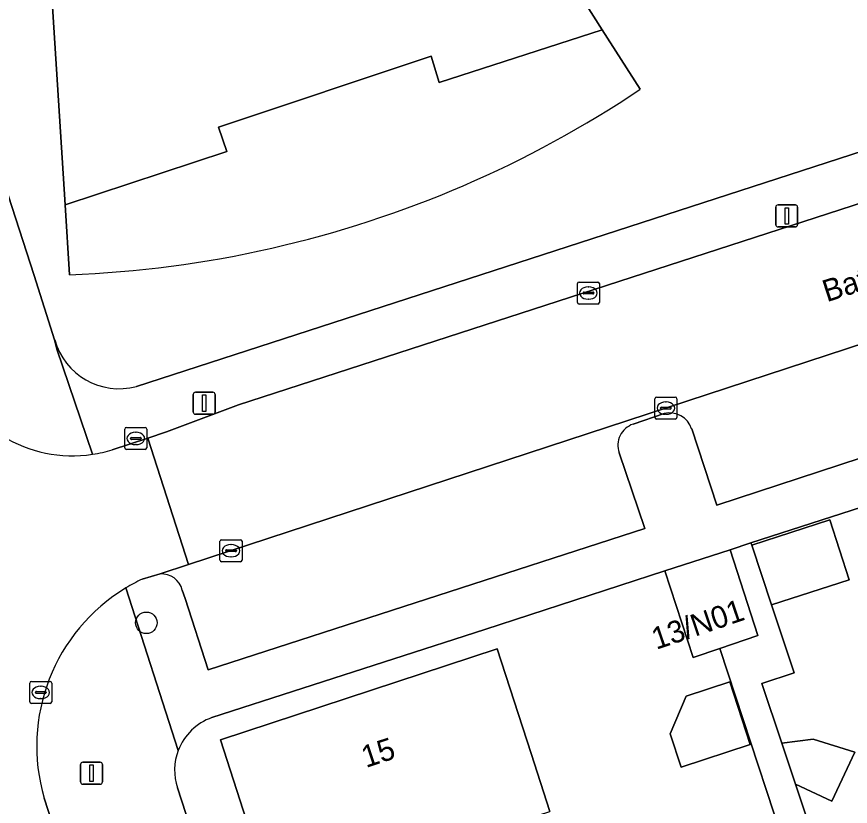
# Model space of a CAD drawing. Extents: x 159262 to 160143, y 383399 to 384319.
# Drawn here: x 159426.3 to 159464.14, y 383910.07 to 383945.92 of the extents above; entities that cross this region are included whole.
import ezdxf

# ---------------------------------------------------------------- set-up
doc = ezdxf.new("R2010")
doc.units = 0
for name, color, linetype in [('IMGEO_Boom', 7, 'Continuous'), ('IMGEO_Erf', 7, 'Continuous'), ('IMGEO_Groenvoorziening', 7, 'Continuous'), ('IMGEO_Kolk', 7, 'Continuous'), ('IMGEO_Lichtmast', 7, 'Continuous'), ('IMGEO_Muur', 7, 'Continuous'), ('IMGEO_Openbare_ruimte_label', 7, 'Continuous'), ('IMGEO_Pand', 7, 'Continuous'), ('IMGEO_Pand_nummerreeks', 7, 'Continuous'), ('IMGEO_Parkeervlak_open', 7, 'Continuous'), ('IMGEO_Rijbaan_lokaal_open', 7, 'Continuous'), ('IMGEO_Voetpad_open', 7, 'Continuous')]:
    doc.layers.add(name, color=color, linetype=linetype)

msp = doc.modelspace()

# ---------------------------------------------------------------- linework, layer by layer
at = {"layer": 'IMGEO_Boom'}
msp.add_circle((159432.183, 383918.399), 0.489, dxfattribs=at)
at = {"layer": 'IMGEO_Erf'}
for points in [[(159454.605, 383942.62), (159452.879, 383945.314), (159445.479, 383942.922), (159445.112, 383944.125), (159435.457, 383940.9), (159435.836, 383939.795), (159428.503, 383937.367), (159428.696, 383934.2)], [(159469.24, 383925.131), (159459.63, 383922.023), (159459.664, 383921.921), (159463.215, 383923.071), (159464.091, 383920.348), (159460.562, 383919.213), (159461.586, 383916.127), (159460.122, 383915.64), (159461.025, 383912.929), (159462.447, 383913.117), (159464.341, 383912.533), (159463.293, 383910.298), (159461.644, 383911.072), (159465.881, 383898.352)], [(159467.563, 383889.061), (159466.811, 383891.35), (159465.197, 383896.252), (159464.427, 383898.5), (159463.976, 383899.857), (159461.314, 383898.959), (159459.413, 383904.599), (159462.075, 383905.496), (159458.22, 383917.235), (159457.001, 383916.823), (159455.725, 383920.751), (159447.546, 383918.094), (159435.158, 383914.093)], [(159437.918, 383905.766), (159435.544, 383913.091), (159448.108, 383917.214), (159449.651, 383912.458), (159450.501, 383909.836)], [(159433.598, 383910.902), (159451.355, 383856.164), (159451.393, 383856.048)]]:
    msp.add_lwpolyline(points, dxfattribs=at)
msp.add_lwpolyline([(159455.968, 383913.363), (159456.695, 383915.072), (159458.676, 383915.715), (159459.599, 383912.868), (159456.458, 383911.85)], close=True, dxfattribs=at)
for centre, radius, start, end in [((159426.81, 383984.076), 49.911, 282.8059, 303.8406), ((159426.802, 383984.135), 49.971, 272.1727, 282.8006), ((159436.002, 383911.701), 2.537, 109.4306, 159.0467), ((159435.991, 383911.706), 2.525, 159.0734, 198.576)]:
    msp.add_arc(centre, radius, start, end, dxfattribs=at)
at = {"layer": 'IMGEO_Groenvoorziening'}
for points in [[(159431.731, 383929.128), (159500, 383951.285), (159540.479, 383964.423), (159540.585, 383964.422)], [(159438.22, 383960.114), (159438.723, 383958.602), (159443.483, 383960.149), (159452.879, 383945.314), (159454.605, 383942.62)], [(159428.696, 383934.2), (159428.503, 383937.367), (159427.378, 383954.915), (159432.999, 383956.747), (159432.311, 383958.97)], [(159419.676, 383957.043), (159427.092, 383934.159), (159428.022, 383931.249)]]:
    msp.add_lwpolyline(points, dxfattribs=at)
for centre, radius, start, end in [((159426.81, 383984.076), 49.911, 282.8059, 303.8406), ((159426.802, 383984.135), 49.971, 272.1727, 282.8006), ((159430.952, 383932.068), 3.042, 195.6275, 284.8461)]:
    msp.add_arc(centre, radius, start, end, dxfattribs=at)
at = {"layer": 'IMGEO_Kolk'}
for p, q in [((159451.751, 383932.944), (159451.751, 383933.796)), ((159451.826, 383933.87), (159452.678, 383933.87)), ((159452.752, 383933.796), (159452.752, 383932.944)), ((159452.01, 383933.364), (159452.01, 383933.376)), ((159452.053, 383933.413), (159452.451, 383933.413)), ((159452.239, 383933.65), (159452.264, 383933.65)), ((159452.494, 383933.376), (159452.494, 383933.364)), ((159452.448, 383933.327), (159452.05, 383933.327)), ((159452.262, 383933.09), (159452.237, 383933.09)), ((159452.678, 383932.87), (159451.826, 383932.87)), ((159455.267, 383927.72), (159455.267, 383928.572)), ((159455.342, 383928.646), (159456.194, 383928.646)), ((159455.755, 383928.426), (159455.78, 383928.426)), ((159456.268, 383928.572), (159456.268, 383927.72)), ((159455.526, 383928.14), (159455.526, 383928.152)), ((159455.964, 383928.103), (159455.566, 383928.103)), ((159455.569, 383928.189), (159455.967, 383928.189)), ((159456.01, 383928.152), (159456.01, 383928.14)), ((159455.778, 383927.866), (159455.753, 383927.866)), ((159456.194, 383927.646), (159455.342, 383927.646)), ((159431.204, 383926.342), (159431.204, 383927.194)), ((159431.279, 383927.268), (159432.131, 383927.268)), ((159431.692, 383927.048), (159431.717, 383927.048)), ((159432.205, 383927.194), (159432.205, 383926.342)), ((159431.463, 383926.762), (159431.463, 383926.774)), ((159431.901, 383926.725), (159431.503, 383926.725)), ((159431.506, 383926.811), (159431.904, 383926.811)), ((159431.947, 383926.774), (159431.947, 383926.762)), ((159432.131, 383926.268), (159431.279, 383926.268)), ((159431.715, 383926.488), (159431.69, 383926.488)), ((159435.527, 383921.246), (159435.527, 383922.098)), ((159435.602, 383922.172), (159436.454, 383922.172)), ((159436.528, 383922.098), (159436.528, 383921.246)), ((159435.786, 383921.666), (159435.786, 383921.678)), ((159436.224, 383921.629), (159435.826, 383921.629)), ((159435.829, 383921.715), (159436.227, 383921.715)), ((159436.015, 383921.952), (159436.04, 383921.952)), ((159436.27, 383921.678), (159436.27, 383921.666)), ((159436.038, 383921.392), (159436.013, 383921.392)), ((159436.454, 383921.172), (159435.602, 383921.172)), ((159426.889, 383914.813), (159426.889, 383915.665)), ((159426.964, 383915.739), (159427.816, 383915.739)), ((159427.89, 383915.665), (159427.89, 383914.813)), ((159427.148, 383915.233), (159427.148, 383915.245)), ((159427.586, 383915.196), (159427.188, 383915.196)), ((159427.191, 383915.282), (159427.589, 383915.282)), ((159427.377, 383915.519), (159427.402, 383915.519)), ((159427.632, 383915.245), (159427.632, 383915.233)), ((159427.4, 383914.959), (159427.375, 383914.959)), ((159427.816, 383914.739), (159426.964, 383914.739))]:
    msp.add_line(p, q, dxfattribs=at)
for points in [[(159451.751, 383932.944), (159451.751, 383933.796)], [(159451.826, 383933.87), (159452.678, 383933.87)], [(159452.752, 383933.796), (159452.752, 383932.944)], [(159452.678, 383932.87), (159451.826, 383932.87)], [(159455.267, 383927.72), (159455.267, 383928.572)], [(159455.342, 383928.646), (159456.194, 383928.646)], [(159456.268, 383928.572), (159456.268, 383927.72)], [(159456.194, 383927.646), (159455.342, 383927.646)], [(159431.204, 383926.342), (159431.204, 383927.194)], [(159431.279, 383927.268), (159432.131, 383927.268)], [(159432.205, 383927.194), (159432.205, 383926.342)], [(159432.131, 383926.268), (159431.279, 383926.268)], [(159435.527, 383921.246), (159435.527, 383922.098)], [(159435.602, 383922.172), (159436.454, 383922.172)], [(159436.528, 383922.098), (159436.528, 383921.246)], [(159436.454, 383921.172), (159435.602, 383921.172)], [(159426.889, 383914.813), (159426.889, 383915.665)], [(159426.964, 383915.739), (159427.816, 383915.739)], [(159427.89, 383915.665), (159427.89, 383914.813)], [(159427.816, 383914.739), (159426.964, 383914.739)]]:
    msp.add_lwpolyline(points, dxfattribs=at)
for centre, radius, start, end in [((159451.828, 383933.794), 0.0765, 91.552, 178.448), ((159451.828, 383933.794), 0.0765, 91.552, 178.448), ((159452.676, 383933.794), 0.0765, 1.552, 88.448), ((159452.676, 383933.794), 0.0765, 1.552, 88.448), ((159452.05, 383933.373), 0.0403, 85.8775, 175.7526), ((159452.047, 383933.363), 0.0366, 178.938, 274.7102), ((159452.451, 383933.37), 0.043, 264.8664, 352.4533), ((159452.455, 383933.375), 0.0386, 1.7309, 96.639), ((159451.828, 383932.946), 0.0765, 181.552, 268.448), ((159451.828, 383932.946), 0.0765, 181.552, 268.448), ((159452.676, 383932.946), 0.0765, 271.552, 358.448), ((159452.676, 383932.946), 0.0765, 271.552, 358.448), ((159455.344, 383928.57), 0.0765, 91.552, 178.448), ((159455.344, 383928.57), 0.0765, 91.552, 178.448), ((159456.192, 383928.57), 0.0765, 1.552, 88.448), ((159456.192, 383928.57), 0.0765, 1.552, 88.448), ((159455.566, 383928.149), 0.0403, 85.8775, 175.7526), ((159455.563, 383928.139), 0.0366, 178.938, 274.7102), ((159455.967, 383928.146), 0.043, 264.8664, 352.4533), ((159455.971, 383928.151), 0.0386, 1.7309, 96.639), ((159455.344, 383927.722), 0.0765, 181.552, 268.448), ((159455.344, 383927.722), 0.0765, 181.552, 268.448), ((159456.192, 383927.722), 0.0765, 271.552, 358.448), ((159456.192, 383927.722), 0.0765, 271.552, 358.448), ((159431.281, 383927.192), 0.0765, 91.552, 178.448), ((159431.281, 383927.192), 0.0765, 91.552, 178.448), ((159432.129, 383927.192), 0.0765, 1.552, 88.448), ((159432.129, 383927.192), 0.0765, 1.552, 88.448), ((159431.503, 383926.771), 0.0403, 85.8775, 175.7526), ((159431.5, 383926.761), 0.0366, 178.938, 274.7102), ((159431.904, 383926.768), 0.043, 264.8664, 352.4533), ((159431.908, 383926.773), 0.0386, 1.7309, 96.639), ((159431.281, 383926.344), 0.0765, 181.552, 268.448), ((159431.281, 383926.344), 0.0765, 181.552, 268.448), ((159432.129, 383926.344), 0.0765, 271.552, 358.448), ((159432.129, 383926.344), 0.0765, 271.552, 358.448), ((159435.604, 383922.096), 0.0765, 91.552, 178.448), ((159435.604, 383922.096), 0.0765, 91.552, 178.448), ((159436.452, 383922.096), 0.0765, 1.552, 88.448), ((159436.452, 383922.096), 0.0765, 1.552, 88.448), ((159435.826, 383921.675), 0.0403, 85.8775, 175.7526), ((159435.823, 383921.665), 0.0366, 178.938, 274.7102), ((159436.227, 383921.672), 0.043, 264.8664, 352.4533), ((159436.231, 383921.677), 0.0386, 1.7309, 96.639), ((159435.604, 383921.248), 0.0765, 181.552, 268.448), ((159435.604, 383921.248), 0.0765, 181.552, 268.448), ((159436.452, 383921.248), 0.0765, 271.552, 358.448), ((159436.452, 383921.248), 0.0765, 271.552, 358.448), ((159426.966, 383915.663), 0.0765, 91.552, 178.448), ((159426.966, 383915.663), 0.0765, 91.552, 178.448), ((159427.814, 383915.663), 0.0765, 1.552, 88.448), ((159427.814, 383915.663), 0.0765, 1.552, 88.448), ((159427.188, 383915.242), 0.0403, 85.8775, 175.7526), ((159427.185, 383915.232), 0.0366, 178.938, 274.7102), ((159427.589, 383915.239), 0.043, 264.8664, 352.4533), ((159427.593, 383915.244), 0.0386, 1.7309, 96.639), ((159426.966, 383914.815), 0.0765, 181.552, 268.448), ((159426.966, 383914.815), 0.0765, 181.552, 268.448), ((159427.814, 383914.815), 0.0765, 271.552, 358.448), ((159427.814, 383914.815), 0.0765, 271.552, 358.448)]:
    msp.add_arc(centre, radius, start, end, dxfattribs=at)
for centre, major_axis, ratio, start_param, end_param in [((159452.238, 383933.37), (-0.387, 0.002), 0.722429, 4.712389, 7.853982), ((159452.263, 383933.37), (-0.39, 0.002), 0.717154, 1.570796, 4.712389), ((159455.754, 383928.146), (-0.387, 0.002), 0.722429, 4.712389, 7.853982), ((159455.779, 383928.146), (-0.39, 0.002), 0.717154, 1.570796, 4.712389), ((159431.691, 383926.768), (-0.387, 0.002), 0.722429, 4.712389, 7.853982), ((159431.716, 383926.768), (-0.39, 0.002), 0.717154, 1.570796, 4.712389), ((159436.014, 383921.672), (-0.387, 0.002), 0.722429, 4.712389, 7.853982), ((159436.039, 383921.672), (-0.39, 0.002), 0.717154, 1.570796, 4.712389), ((159427.376, 383915.239), (-0.387, 0.002), 0.722429, 4.712389, 7.853982), ((159427.401, 383915.239), (-0.39, 0.002), 0.717154, 1.570796, 4.712389)]:
    msp.add_ellipse(centre, major_axis=major_axis, ratio=ratio, start_param=start_param, end_param=end_param, dxfattribs=at)
at = {"layer": 'IMGEO_Lichtmast'}
for p, q in [((159460.757, 383936.47), (159460.757, 383937.27)), ((159460.757, 383937.27), (159460.757, 383936.47)), ((159460.857, 383937.37), (159461.647, 383937.37)), ((159461.647, 383937.37), (159460.857, 383937.37)), ((159461.747, 383937.27), (159461.747, 383936.47)), ((159461.747, 383936.47), (159461.747, 383937.27)), ((159461.647, 383936.37), (159460.857, 383936.37)), ((159460.857, 383936.37), (159461.647, 383936.37)), ((159434.416, 383928.866), (159435.206, 383928.866)), ((159435.206, 383928.866), (159434.416, 383928.866)), ((159434.316, 383927.966), (159434.316, 383928.766)), ((159434.316, 383928.766), (159434.316, 383927.966)), ((159435.306, 383928.766), (159435.306, 383927.966)), ((159435.306, 383927.966), (159435.306, 383928.766)), ((159435.206, 383927.866), (159434.416, 383927.866)), ((159434.416, 383927.866), (159435.206, 383927.866)), ((159429.201, 383911.172), (159429.201, 383911.972)), ((159429.201, 383911.972), (159429.201, 383911.172)), ((159429.301, 383912.072), (159430.091, 383912.072)), ((159430.091, 383912.072), (159429.301, 383912.072)), ((159430.191, 383911.972), (159430.191, 383911.172)), ((159430.191, 383911.172), (159430.191, 383911.972)), ((159430.091, 383911.072), (159429.301, 383911.072)), ((159429.301, 383911.072), (159430.091, 383911.072))]:
    msp.add_line(p, q, dxfattribs=at)
for points in [[(159461.177, 383937.245), (159461.327, 383937.245), (159461.327, 383936.495), (159461.177, 383936.495), (159461.177, 383937.245)], [(159434.736, 383928.741), (159434.886, 383928.741), (159434.886, 383927.991), (159434.736, 383927.991), (159434.736, 383928.741)], [(159429.621, 383911.947), (159429.771, 383911.947), (159429.771, 383911.197), (159429.621, 383911.197), (159429.621, 383911.947)]]:
    msp.add_lwpolyline(points, dxfattribs=at)
for centre, start, end in [((159460.857, 383937.27), 90, 180), ((159460.857, 383937.27), 90, 180), ((159461.647, 383937.27), 0, 90), ((159461.647, 383937.27), 360, 90), ((159460.857, 383936.47), 180, 270), ((159460.857, 383936.47), 180, 270), ((159461.647, 383936.47), 270, 0), ((159461.647, 383936.47), 270, 0), ((159434.416, 383928.766), 90, 180), ((159434.416, 383928.766), 90, 180), ((159435.206, 383928.766), 0, 90), ((159435.206, 383928.766), 360, 90), ((159434.416, 383927.966), 180, 270), ((159434.416, 383927.966), 180, 270), ((159435.206, 383927.966), 270, 0), ((159435.206, 383927.966), 270, 0), ((159429.301, 383911.972), 90, 180), ((159429.301, 383911.972), 90, 180), ((159430.091, 383911.972), 0, 90), ((159430.091, 383911.972), 360, 90), ((159429.301, 383911.172), 180, 270), ((159429.301, 383911.172), 180, 270), ((159430.091, 383911.172), 270, 0), ((159430.091, 383911.172), 270, 0)]:
    msp.add_arc(centre, 0.1, start, end, dxfattribs=at)
at = {"layer": 'IMGEO_Muur'}
for points in [[(159469.24, 383925.131), (159459.63, 383922.023)], [(159447.546, 383918.094), (159455.725, 383920.751)]]:
    msp.add_lwpolyline(points, dxfattribs=at)
at = {"layer": 'IMGEO_Pand'}
for points in [[(159434.023, 383956.988), (159434.414, 383955.789), (159433.416, 383955.464), (159432.999, 383956.747), (159427.378, 383954.915), (159428.503, 383937.367), (159435.836, 383939.795), (159435.457, 383940.9), (159445.112, 383944.125), (159445.479, 383942.922), (159452.879, 383945.314), (159443.483, 383960.149), (159438.723, 383958.602), (159439.145, 383957.342), (159436.789, 383956.552), (159436.387, 383957.751)], [(159463.215, 383923.071), (159459.664, 383921.921), (159460.562, 383919.213), (159464.091, 383920.348)], [(159458.679, 383921.715), (159455.725, 383920.751), (159457.001, 383916.823), (159458.22, 383917.235), (159459.94, 383917.816)], [(159437.918, 383905.766), (159450.501, 383909.836), (159449.651, 383912.458), (159448.108, 383917.214), (159435.544, 383913.091)], [(159455.968, 383913.363), (159456.458, 383911.85), (159459.599, 383912.868), (159458.676, 383915.715), (159456.695, 383915.072)], [(159464.341, 383912.533), (159462.447, 383913.117), (159461.025, 383912.929), (159461.644, 383911.072), (159463.293, 383910.298)]]:
    msp.add_lwpolyline(points, close=True, dxfattribs=at)
at = {"layer": 'IMGEO_Parkeervlak_open'}
for points in [[(159474.866, 383934.409), (159434.102, 383921.04), (159432.809, 383920.615)], [(159456.938, 383927.198), (159458.082, 383923.743), (159475.754, 383929.535), (159474.481, 383933.235), (159474.423, 383933.638)], [(159454.276, 383927.416), (159455.685, 383927.896)], [(159433.814, 383919.882), (159433.944, 383919.501), (159434.988, 383916.259), (159454.807, 383922.683), (159453.651, 383926.121)]]:
    msp.add_lwpolyline(points, dxfattribs=at)
for centre, radius, start, end in [((159455.949, 383926.897), 1.033, 16.9279, 104.831), ((159454.601, 383926.461), 1.009, 108.7711, 199.7026), ((159432.883, 383919.661), 0.957, 13.3515, 94.438)]:
    msp.add_arc(centre, radius, start, end, dxfattribs=at)
at = {"layer": 'IMGEO_Rijbaan_lokaal_open'}
msp.add_lwpolyline([(159434.102, 383921.04), (159474.866, 383934.409), (159475.089, 383934.528), (159473.186, 383940.231), (159436.366, 383928.301), (159433.093, 383927.064), (159432.248, 383926.774)], close=True, dxfattribs=at)
for points in [[(159431.987, 383920.374), (159432.809, 383920.615), (159434.102, 383921.04), (159432.248, 383926.774), (159430.64, 383926.257)], [(159433.895, 383890.849), (159431.521, 383898.176), (159429.872, 383903.264), (159427.547, 383910.439)]]:
    msp.add_lwpolyline(points, dxfattribs=at)
for centre, radius, start, end in [((159428.827, 383932.02), 6.042, 198.316, 278.7259), ((159428.778, 383932.214), 6.241, 278.9029, 287.3571), ((159435.556, 383912.874), 8.306, 115.4478, 121.1537), ((159435.589, 383912.804), 8.382, 121.0992, 196.3911)]:
    msp.add_arc(centre, radius, start, end, dxfattribs=at)
at = {"layer": 'IMGEO_Voetpad_open'}
for points in [[(159427.092, 383934.159), (159419.676, 383957.043), (159418.825, 383959.585), (159414.849, 383971.961), (159410.537, 383985.221), (159409.828, 383985.87), (159409.362, 383986.751), (159409.228, 383987.725), (159409.405, 383988.702), (159408.161, 383992.527), (159406.858, 383996.535), (159402.689, 383995.18), (159402.869, 383994.489), (159404.038, 383990.15), (159404.511, 383988.312), (159405.091, 383986.056)], [(159540.585, 383964.422), (159540.479, 383964.423), (159500, 383951.285), (159431.731, 383929.128)], [(159430.64, 383926.257), (159432.248, 383926.774), (159433.093, 383927.064), (159436.366, 383928.301), (159473.186, 383940.231), (159500, 383948.919), (159500.665, 383949.135), (159537.107, 383960.978)], [(159429.744, 383926.048), (159428.12, 383930.823), (159428.022, 383931.249), (159427.092, 383934.159)], [(159474.423, 383933.638), (159474.481, 383933.235), (159475.754, 383929.535), (159458.082, 383923.743), (159456.938, 383927.198)], [(159428.022, 383931.249), (159428.12, 383930.823), (159429.744, 383926.048)], [(159447.546, 383918.094), (159455.725, 383920.751), (159458.679, 383921.715), (159459.63, 383922.023), (159469.24, 383925.131), (159479.207, 383928.377), (159479.272, 383928.398), (159483.388, 383929.732)], [(159455.685, 383927.896), (159454.276, 383927.416)], [(159453.651, 383926.121), (159454.807, 383922.683), (159434.988, 383916.259), (159433.944, 383919.501), (159433.814, 383919.882)], [(159432.809, 383920.615), (159431.987, 383920.374)], [(159431.259, 383919.982), (159433.633, 383912.608)], [(159433.633, 383912.608), (159431.259, 383919.982)], [(159435.158, 383914.093), (159447.546, 383918.094)], [(159453.108, 383850.759), (159451.393, 383856.048), (159451.355, 383856.164), (159433.598, 383910.902)], [(159427.547, 383910.439), (159429.872, 383903.264), (159431.848, 383903.904), (159433.496, 383898.816), (159431.521, 383898.176), (159433.895, 383890.849)]]:
    msp.add_lwpolyline(points, dxfattribs=at)
msp.add_lwpolyline([(159466.878, 383895.358), (159465.881, 383898.352), (159461.644, 383911.072), (159461.025, 383912.929), (159460.122, 383915.64), (159461.586, 383916.127), (159460.562, 383919.213), (159459.664, 383921.921), (159459.63, 383922.023), (159458.679, 383921.715), (159459.94, 383917.816), (159458.22, 383917.235), (159462.075, 383905.496), (159463.976, 383899.857), (159464.427, 383898.5), (159465.197, 383896.252), (159466.811, 383891.35), (159467.563, 383889.061), (159476.351, 383861.69), (159476.557, 383861.757), (159477.7, 383862.124), (159476.839, 383864.804)], close=True, dxfattribs=at)
for centre, radius, start, end in [((159430.952, 383932.068), 3.042, 195.6275, 284.8461), ((159428.827, 383932.02), 6.042, 198.316, 278.7259), ((159455.949, 383926.897), 1.033, 16.9279, 104.831), ((159454.601, 383926.461), 1.009, 108.7711, 199.7026), ((159428.778, 383932.214), 6.241, 278.9029, 287.3571), ((159432.883, 383919.661), 0.957, 13.3515, 94.438), ((159435.556, 383912.874), 8.306, 115.4478, 121.1537), ((159435.589, 383912.804), 8.382, 121.0992, 196.3911), ((159436.002, 383911.701), 2.537, 109.4306, 159.0467), ((159435.991, 383911.706), 2.525, 159.0734, 198.576)]:
    msp.add_arc(centre, radius, start, end, dxfattribs=at)

# ---------------------------------------------------------------- texts
at = {"layer": 'IMGEO_Openbare_ruimte_label'}
msp.add_text('Batenhof', height=1, rotation=17.9456, dxfattribs=at).set_placement((159463.075, 383932.948))
at = {"layer": 'IMGEO_Pand_nummerreeks'}
for s, rotation, p in [('13/N01', 18.7128, (159455.329, 383917.169)), ('15', 18.1678, (159442.15, 383911.806))]:
    msp.add_text(s, height=1, rotation=rotation, dxfattribs=at).set_placement(p)

doc.saveas('drawing.dxf')
